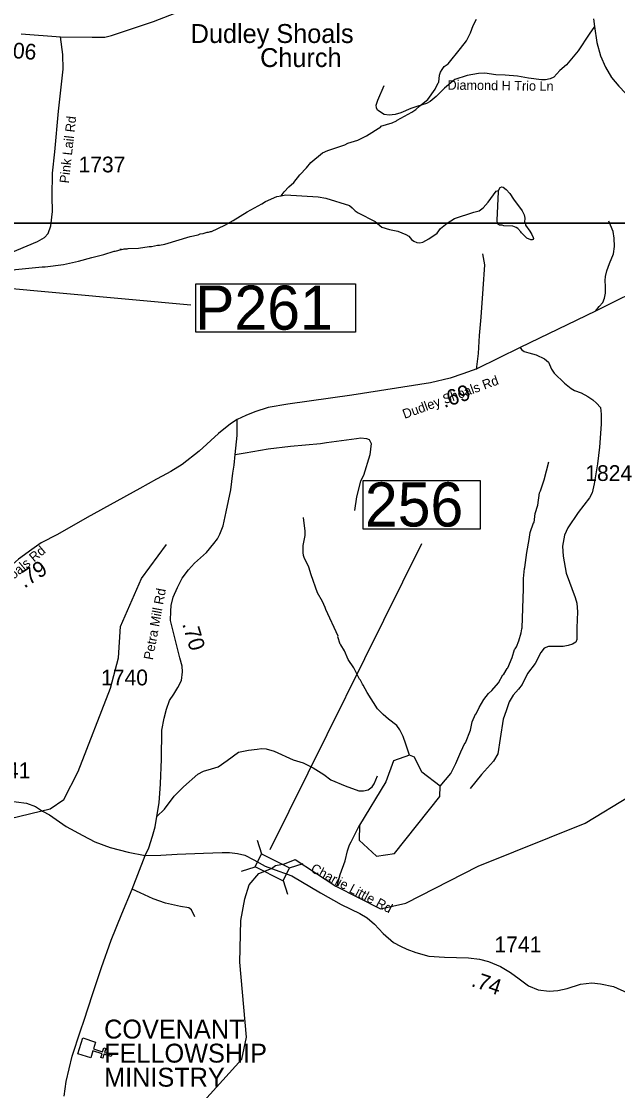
# Model space of a CAD drawing. Extents: x 1159738 to 1321356, y 736314 to 882035.
# Drawn here: x 1299773 to 1304507, y 775412 to 783898 of the extents above; entities that cross this region are included whole.
import ezdxf

# ---------------------------------------------------------------- set-up
doc = ezdxf.new("R2010")
doc.units = 0
for name, color, linetype in [('Exist Cultural Church CELL', 7, 'Continuous'), ('Exist Cultural Church Label', 7, 'Continuous'), ('Exist Hydrographic Creek Single Shore', 7, 'Continuous'), ('Exist Hydrographic Misc Water Feature', 7, 'Continuous'), ('Exist Hydrographic Pond Over 1500 Sq Ft', 7, 'Continuous'), ('Exist Road Non-System Type 51', 7, 'Continuous'), ('Exist Road Non-System Type 51 Label', 7, 'Continuous'), ('Exist Road Secondary Mileage Hundredths English Label', 7, 'Continuous'), ('Exist Road Secondary Structure Pipe Number Label', 7, 'Continuous'), ('Exist Road Secondary Structure Standard Bridge CELL', 7, 'Continuous'), ('Exist Road Secondary Structure Standard Bridge Number Label', 7, 'Continuous'), ('Exist Road Secondary Type 41 Attributed', 7, 'Continuous'), ('Exist Road Secondary Type 51 Attributed', 7, 'Continuous'), ('Exist Road Secondary Type 51 Label', 7, 'Continuous'), ('Exist Road Secondary Type 51 Number Label', 7, 'Continuous'), ('Map Preparation Inset Cut Line', 7, 'Continuous')]:
    doc.layers.add(name, color=color, linetype=linetype)

msp = doc.modelspace()

# ---------------------------------------------------------------- linework, layer by layer
at = {"layer": 'Exist Cultural Church CELL'}
msp.add_lwpolyline([(1300362.8, 775797.9), (1300345.8, 775743.5), (1300418.5, 775720.6), (1300428.1, 775751.1), (1300443.3, 775746.3), (1300433.7, 775715.8), (1300491, 775697.7), (1300486.2, 775682.5), (1300428.9, 775700.5), (1300419.2, 775670), (1300404, 775674.8), (1300413.6, 775705.3), (1300341, 775728.2), (1300323.6, 775673.3), (1300222, 775705.3), (1300261.3, 775829.9)], close=True, dxfattribs=at)
at = {"layer": 'Exist Hydrographic Creek Single Shore'}
for points in [[(1299341.3, 781823.3), (1299395.5, 781840.7), (1299413.7, 781846.9), (1299421.6, 781844.3), (1299461.8, 781849.2), (1299478, 781857.1), (1299486, 781857), (1299550.6, 781877.8), (1299558.6, 781877.7), (1299641.2, 781907.2), (1299727.9, 781929.3), (1299938.4, 781950.5), (1299962.4, 781950), (1300106.9, 781968.4), (1300227.7, 781993.9), (1300332.4, 782025.4), (1300428.9, 782047.3), (1300509.6, 782075.2), (1300517.7, 782075.1), (1300567.4, 782088.2), (1300556.1, 782087.2)], [(1301758.5, 777175.5), (1301790.7, 777198.7), (1301863.6, 777212.9), (1301946.5, 777245.3), (1302269.7, 777034.4), (1302625.8, 776855.2), (1302826.7, 776900.4), (1303400.8, 777194.2), (1304250.7, 777534.9), (1304606.8, 777751), (1304760.6, 777900.2)], [(1301222.7, 775327.5), (1301522.8, 775662.8), (1301559.7, 775836.1), (1301506.7, 776431.3), (1301514.7, 776762.7), (1301547.9, 776935), (1301581.9, 777045.1), (1301658, 777135.8), (1301758.5, 777175.5)]]:
    msp.add_lwpolyline(points, dxfattribs=at)
at = {"layer": 'Exist Hydrographic Misc Water Feature'}
for points in [[(1301834.7, 782514.7), (1301859.4, 782546.3), (1301896.4, 782585.7), (1301937.2, 782620.2), (1301984.7, 782679.1), (1302038, 782736.3), (1302071, 782779.2), (1302164.8, 782855.2), (1302205.3, 782872.5), (1302340.4, 782919), (1302364.7, 782930.8), (1302445.3, 782954.7), (1302514.2, 782991), (1302625.9, 783061), (1302628, 783066.7), (1302716.7, 783092.8), (1302751, 783107.7), (1302757.2, 783113.3), (1302872.7, 783176.7), (1302905.2, 783198.2), (1302935.9, 783227.9), (1303001.2, 783278.3), (1303057.2, 783360.9), (1303061.3, 783364.9), (1303082.3, 783410.5), (1303088.5, 783416.1), (1303093.8, 783471.8), (1303100.4, 783496.3), (1303112.9, 783517.3), (1303129.3, 783539.2), (1303161.9, 783562.3), (1303260.7, 783682.6), (1303306.2, 783744.9), (1303339.6, 783806.6), (1303361.2, 783866.1), (1303386.2, 783915.6)], [(1303560.7, 782556.4), (1303575.3, 782579.9), (1303587.3, 782586.2), (1303597.3, 782581.9), (1303621, 782565), (1303652.2, 782532.4), (1303679.1, 782485.9), (1303749, 782394.2), (1303764.3, 782361.9), (1303769.7, 782337.2), (1303769, 782305.2), (1303776.6, 782289.4), (1303776.4, 782281.2), (1303811.4, 782232.9), (1303824.7, 782208), (1303836.3, 782184), (1303838, 782175.8), (1303835.8, 782167.6), (1303827.8, 782164.5), (1303817.7, 782164.7), (1303786, 782176.8), (1303743, 782220.4), (1303739.2, 782227.8), (1303715.8, 782254.6), (1303702, 782263), (1303676.1, 782273.4), (1303604.2, 782275.6), (1303590.2, 782280.1), (1303568.3, 782280.5), (1303554.5, 782292.3), (1303551.3, 782321.1), (1303560.5, 782544.9), (1303560.7, 782556.4)], [(1300567.4, 782088.2), (1300582, 782089.4), (1300590.2, 782093.3), (1300614.1, 782092.8), (1300622.3, 782096.8), (1300702.4, 782098.4), (1300788.7, 782110.7), (1300806.7, 782110.3), (1300855, 782121.7), (1300870.9, 782121.3), (1300911.2, 782130.4), (1301112.8, 782189.5), (1301177.1, 782203.8), (1301193.3, 782211.7), (1301217.4, 782215.3), (1301249.6, 782224.5), (1301257.7, 782224.3), (1301275.8, 782231.4), (1301283.8, 782231.2), (1301389, 782280.8), (1301453.9, 782317.2), (1301565.6, 782387.2), (1301681.2, 782450.6), (1301711.6, 782469.6), (1301802.5, 782507.2), (1301834.7, 782514.7)], [(1301834.7, 782514.7), (1301871, 782522.2), (1302130.8, 782505.5), (1302190.4, 782494.5), (1302377.1, 782435.7), (1302400.8, 782419.6), (1302424.3, 782394.6), (1302448, 782378.5), (1302582.4, 782309.3), (1302635.4, 782265.6), (1302697, 782246.3), (1302762.7, 782232.7), (1302826.2, 782207.6), (1302849.8, 782193.2), (1302871.2, 782166.5), (1302888.9, 782153.8), (1302912.7, 782143.5), (1302936.7, 782140.6), (1302960.8, 782146.6), (1303009.4, 782171.1), (1303074.5, 782217.4), (1303101.5, 782255.4), (1303154.4, 782297.8), (1303211.4, 782332.8), (1303364.6, 782383), (1303408.9, 782393.7), (1303439.4, 782417.7), (1303480.4, 782462), (1303542.5, 782549.4), (1303560.7, 782556.4)], [(1303098.7, 777827.2), (1303182.2, 777928.4), (1303222.5, 778007.2), (1303261.2, 778102.1), (1303293.1, 778169.2), (1303299.3, 778173), (1303338.1, 778271.9), (1303352.1, 778339.5), (1303377.8, 778398.7), (1303383.9, 778402.5), (1303407.4, 778453.8), (1303445.2, 778516.7), (1303482.6, 778563.6), (1303507.3, 778586.9), (1303561.1, 778649.4), (1303596.9, 778711.2), (1303603, 778716.1), (1303631.1, 778762.7), (1303636.5, 778767.2), (1303670.9, 778850.1), (1303688.7, 778913.6), (1303694.8, 778917.5), (1303705.3, 778933.1), (1303722.7, 778980.7), (1303740.5, 779044.1), (1303745.4, 779076), (1303749.6, 779083.9), (1303760.3, 779393.3), (1303759.4, 779476.3), (1303767.3, 779555.5), (1303771.5, 779563.3), (1303786.9, 779682.9), (1303805.9, 779786.4), (1303811.5, 779842.2), (1303839.7, 779917.4), (1303845.8, 779921.2), (1303851.9, 779993.1), (1303872.4, 780059), (1303886.6, 780156.1), (1303895, 780171.8), (1303923.5, 780259), (1303961.7, 780401.9)], [(1302854.7, 778075.1), (1302824.9, 778163), (1302804.6, 778221.7), (1302778.1, 778276.5), (1302755, 778309.1), (1302688.4, 778359.1), (1302645.1, 778396.4), (1302601.3, 778443), (1302518.5, 778572.2), (1302488.2, 778629.1), (1302480.4, 778637.4), (1302465.3, 778669.8), (1302457.5, 778678), (1302412.1, 778767.4), (1302368, 778832.7), (1302339.9, 778901.6), (1302310.3, 778951.4), (1302305.5, 778954.6), (1302285, 779014.4), (1302287.3, 779019.2), (1302189.4, 779230.1), (1302185.8, 779246.2), (1302163.3, 779294.9), (1302125.2, 779364), (1302073.2, 779505.6), (1302055, 779566.1), (1302017.3, 779643.3), (1302013.7, 779659.4), (1302010.4, 779683.5), (1302010, 779739.5), (1302026.3, 779819.1), (1302027.2, 779851.1), (1302012.3, 779959.5)], [(1298384.7, 775903.1), (1298414.7, 776112.7), (1298578.6, 776365.4), (1298731.7, 776496.9), (1298887.7, 776733.4), (1299058.7, 776913.8), (1299130.4, 777303.6), (1299439.7, 777513.4), (1300001.7, 777649.9), (1300111.7, 777723.1), (1300224.7, 777944.1), (1300481.7, 778605.3), (1300545.7, 778846.9), (1300560.7, 779096.1), (1300727.7, 779476.8), (1300925.7, 779745.3)], [(1302269.7, 777034.4), (1302280.3, 777040.9), (1302282.5, 777046.8), (1302304.9, 777126.2), (1302344, 777237.1), (1302362.3, 777316.5), (1302379.7, 777364), (1302390.4, 777387.7), (1302457.7, 777518.4)]]:
    msp.add_lwpolyline(points, dxfattribs=at)
at = {"layer": 'Exist Hydrographic Pond Over 1500 Sq Ft'}
msp.add_lwpolyline([(1302593.8, 777272.8), (1302736.7, 777292.9), (1303096.8, 777745.2), (1303098.7, 777827.2), (1302951.7, 777938.5), (1302895.7, 778057.8), (1302854.7, 778075.1), (1302728.7, 778028.4), (1302665.7, 777862.2), (1302457.7, 777518.4), (1302454.7, 777400.3), (1302593.8, 777272.8)], dxfattribs=at)
at = {"layer": 'Exist Road Non-System Type 51'}
for points in [[(1304323.5, 783856.4), (1304281.8, 783797.4), (1304195, 783665.3), (1304101.3, 783552.4), (1304047.5, 783507.2), (1304000.9, 783455.5), (1303971.4, 783441.6), (1303935, 783432.9), (1303902, 783432.9), (1303799.5, 783448.6), (1303711, 783462.4), (1303615.5, 783471.1), (1303540.9, 783474.6), (1303454, 783486.8), (1303402, 783485), (1303313.4, 783467.7), (1303214.5, 783436.4), (1303131.9, 783368.8), (1303066, 783302.7), (1303019.1, 783262.8), (1302989.6, 783247.1), (1302921.9, 783224.6), (1302866.3, 783205.4), (1302784.7, 783172.4), (1302741.3, 783158.5), (1302694.4, 783153.3), (1302652.7, 783158.5), (1302600.7, 783193.3), (1302593.7, 783212.4), (1302590.2, 783233.2), (1302602.4, 783273.2), (1302654.5, 783387.9)], [(1304332.1, 781599.5), (1304359.8, 781636), (1304389.4, 781667.3), (1304403.3, 781702), (1304410.2, 781742), (1304410.2, 781794.1), (1304408.5, 781841), (1304410.2, 781872.3), (1304420.6, 781917.5), (1304443.2, 781976.5), (1304474.4, 782053), (1304481.4, 782110.3), (1304479.6, 782176.3), (1304471, 782231.1), (1304438, 782312.7)], [(1303386.8, 781135.8), (1303401.4, 781262.5), (1303411.2, 781403.8), (1303423.3, 781550.1), (1303440.4, 781774.3), (1303452.6, 781966.8), (1303438, 782052.1)], [(1303733.3, 781308.7), (1303743.7, 781293), (1303764.5, 781279.1), (1303802.7, 781268.7), (1303860, 781251.3), (1303926, 781220), (1303957.3, 781194), (1303983.3, 781136.7), (1304002.4, 781107.1), (1304084, 781025.5), (1304137.8, 780983.8), (1304165.6, 780968.1), (1304217.7, 780949), (1304269.8, 780921.2), (1304311.4, 780893.4), (1304339.2, 780869.1), (1304370.5, 780834.3), (1304377.4, 780780.5), (1304375.7, 780702.3), (1304363.5, 780518.9), (1304346.2, 780386.9), (1304321.9, 780227), (1304304.5, 780155.8), (1304283.7, 780117.6), (1304193.4, 780000.2), (1304111.8, 779878.6), (1304084.1, 779819.5), (1304070.2, 779732.7), (1304075.4, 779654.5), (1304099.7, 779519.8), (1304170.9, 779325.2), (1304183, 779281.8), (1304188.2, 779212.3), (1304183, 779085.5), (1304183, 778992.6), (1304176, 778971.7), (1304150, 778956.1), (1304115.3, 778945.7), (1304073.6, 778937), (1303959, 778937), (1303922.6, 778924.8), (1303898.2, 778890.1), (1303853.1, 778803.2), (1303790.6, 778723.3), (1303749.5, 778635.3), (1303720, 778598.8), (1303678.3, 778550.2), (1303647, 778498), (1303622.7, 778426.8), (1303598.4, 778359), (1303575.8, 778207.9), (1303556.9, 778085.3), (1303522.1, 778028), (1303426.7, 777920.3), (1303336.4, 777810.8)], [(1301471.3, 780459.8), (1301549.4, 780473.7), (1301733.4, 780506.7), (1301910.5, 780525.8), (1302148.4, 780546.7), (1302195.3, 780557.1), (1302394.9, 780583.2), (1302433.1, 780588.4), (1302469.6, 780591.8), (1302513, 780586.6), (1302535.6, 780579.7), (1302549.4, 780546.7), (1302539, 780458.1), (1302490.4, 780294.7), (1302464.4, 780247.8), (1302433.1, 780124.5), (1302417.5, 780015.9)], [(1300849.6, 777587.3), (1300910, 777645.1), (1300987, 777747.9), (1301061.5, 777823.8), (1301173.3, 777924), (1301219.5, 777947.2), (1301283.7, 777965.2), (1301336.4, 777983.1), (1301407, 778033.3), (1301496.7, 778098.4), (1301576.3, 778113.8), (1301645.6, 778122.8), (1301680.3, 778126.7), (1301716.3, 778124.1), (1301780.5, 778106.1), (1301932.1, 778036.7), (1302011.7, 778013.6), (1302088.7, 777975), (1302174.8, 777921), (1302229.5, 777878.8), (1302343.8, 777830), (1302451.7, 777791.4), (1302488.9, 777791.4), (1302526.2, 777800.4), (1302559.5, 777822.2), (1302573.7, 777848), (1302600.6, 777909.6)], [(1301150.5, 776790.3), (1301124.4, 776845.9), (1301101.7, 776862.9), (1301036, 776874.2), (1300918.2, 776899.2), (1300820.7, 776933.2), (1300715.3, 776980.8), (1300653, 777011.4)]]:
    msp.add_lwpolyline(points, dxfattribs=at)
at = {"layer": 'Exist Road Secondary Structure Pipe Number Label'}
msp.add_line((1299546.5, 781792.2), (1301117.6, 781649.4), dxfattribs=at)
msp.add_lwpolyline([(1301159.7, 781815.4), (1302425.8, 781815.4), (1302425.8, 781431.5), (1301159.7, 781431.5)], close=True, dxfattribs=at)
at = {"layer": 'Exist Road Secondary Structure Standard Bridge CELL'}
for p, q in [((1301645.5, 777399.3), (1301681, 777291.8)), ((1301902.1, 777179.8), (1302009.6, 777215.2)), ((1301521.3, 777153), (1301628.8, 777188.4)), ((1301851.1, 777078.7), (1301886.6, 776971.2))]:
    msp.add_line(p, q, dxfattribs=at)
msp.add_lwpolyline([(1301681, 777291.8), (1301902.3, 777180.2), (1301850.2, 777076.8), (1301628.8, 777188.4)], close=True, dxfattribs=at)
at = {"layer": 'Exist Road Secondary Structure Standard Bridge Number Label'}
msp.add_line((1301748.6, 777326.8), (1302952.6, 779755.2), dxfattribs=at)
msp.add_lwpolyline([(1302488.1, 780253.3), (1303417, 780253.3), (1303417, 779869.2), (1302488.1, 779869.2)], close=True, dxfattribs=at)
at = {"layer": 'Exist Road Secondary Type 41 Attributed'}
msp.add_lwpolyline([(1299341.3, 781823.3), (1299371.8, 781890.5), (1299396.2, 781924), (1299492.3, 781988.2), (1299588.4, 782021.7), (1299736.8, 782081.2), (1299901.2, 782150.6), (1299956.5, 782183.7), (1299986.2, 782215.4), (1300006, 782274.9), (1300019.9, 782389.9), (1300017.9, 782508.3), (1300019.9, 782692.6), (1300037.7, 782863.1), (1300069, 783186), (1300104.6, 783519), (1300101.8, 783634.9), (1300082.7, 783776)], dxfattribs=at)
at = {"layer": 'Exist Road Secondary Type 51 Attributed'}
for points in [[(1300082.7, 783776), (1300334.4, 783771.7), (1300435.3, 783771.7), (1300487.9, 783786.4), (1300822.1, 783897.9), (1301080.7, 783996.8), (1301294.9, 784068.2), (1301706.7, 784218.7), (1302172.3, 784403.9), (1302271.2, 784439.7), (1302365.8, 784464.9), (1302655.6, 784473.3), (1302926.2, 784490.1), (1303561.1, 784561.6), (1303792.6, 784586.4), (1303931.5, 784595.1), (1304014.8, 784589.9), (1304065.2, 784576), (1304115.4, 784550.8)], [(1304316.4, 783918.4), (1304323.5, 783856.4), (1304342.6, 783729.5), (1304372, 783625.8), (1304411.9, 783533.8), (1304458.8, 783452.1), (1304516.1, 783382.6), (1304623.7, 783271.7), (1304734.8, 783165.7), (1305056, 782860), (1305300.1, 782637.1), (1305439, 782515.5), (1305520.6, 782437.3), (1305576.2, 782362.6), (1305616.1, 782291.3), (1305635.2, 782228.8), (1305645.5, 782142.3), (1305640.3, 781994.6), (1305640.3, 781888.6)], [(1299772.6, 783798.4), (1300082.7, 783776)], [(1304914.5, 781874), (1304779.5, 781820.5), (1304332.1, 781599.5), (1303733.3, 781308.7), (1303388.9, 781140.1), (1303277.8, 781100.1), (1303178.9, 781065.4), (1303020.9, 781030.6), (1302395.8, 780931.6), (1301889.8, 780858.9), (1301731.8, 780832.9), (1301625.9, 780799.9), (1301554.8, 780770.3), (1301487, 780737.3)], [(1301487, 780737.3), (1301432.3, 780703.1), (1301338.4, 780626.5), (1301185.2, 780485.9), (1301050.6, 780380.9), (1300960.3, 780326.9), (1300890.3, 780289.7), (1300847, 780264.2), (1300713.7, 780189.8), (1300296.9, 779960.1), (1300060.7, 779824.6), (1299931.3, 779760.2), (1299856.3, 779706.8), (1299749.3, 779631.1), (1299606.9, 779502.6), (1299528.2, 779423.8), (1299299.4, 779217.3), (1299054.7, 778978.9), (1298611.5, 778559.8), (1298312.1, 778267.9), (1298233.6, 778198.7)], [(1300757.4, 777277.6), (1300785.7, 777340.1), (1300815, 777432.1), (1300835.9, 777505.4), (1300849.6, 777587.3), (1300868.3, 777697.4), (1300878.8, 777846), (1300885, 778043.3), (1300889.2, 778271.9), (1300906, 778369.1), (1300925.8, 778440.3), (1300949.9, 778507.2), (1300984.8, 778559.5), (1301015.9, 778610.7), (1301044.8, 778666.3), (1301053.4, 778735.6), (1301050.2, 778779.6), (1301032.4, 778847.6), (1301004.2, 778952.2), (1300958.2, 779142.1), (1300959.3, 779217.4), (1300962.4, 779262.4), (1300978.3, 779327.6), (1301011.6, 779405.5), (1301049.4, 779478.9), (1301100.4, 779544.3), (1301147.1, 779598.9), (1301242.4, 779684), (1301300.1, 779753.2), (1301330.6, 779792), (1301349.6, 779828.9), (1301376.2, 779893.4), (1301398.1, 780006.9), (1301435.4, 780180.3), (1301453.2, 780311.5), (1301462.3, 780374.9), (1301471.3, 780459.8), (1301486.7, 780612.4), (1301487, 780737.3)], [(1298233.6, 778198.7), (1298275.6, 778174.7), (1298496.5, 778035.1), (1298735.4, 777890.4), (1298877.6, 777809.8), (1298964.2, 777781.5), (1299063.3, 777755.1), (1299167.8, 777732), (1299274.1, 777714.8), (1299409.2, 777706.3), (1299572, 777715.7), (1299652.6, 777713.1), (1299733.1, 777705.4), (1299814.5, 777693.4), (1299885.3, 777666.2), (1299942, 777630.6), (1299995.3, 777599.9), (1300128, 777509.2), (1300262.3, 777438), (1300356.1, 777387.8), (1300477.4, 777340.9), (1300621.4, 777305.2), (1300757.4, 777277.6)], [(1300757.4, 777277.6), (1300880.9, 777280.9), (1301011.4, 777289.5), (1301218.2, 777296.5), (1301366.8, 777302.5), (1301426.6, 777302.5), (1301489.7, 777294.4), (1301546.3, 777281.5), (1301619.1, 777242.6), (1301708, 777192.9), (1301758.5, 777175.5)], [(1300111.9, 775367.5), (1300129.9, 775485.2), (1300176.6, 775686.4), (1300242.9, 775885.5), (1300271.6, 775970.4), (1300339.1, 776175.2), (1300408.9, 776389.4), (1300485.6, 776605.8), (1300571.5, 776814.1), (1300653, 777011.4), (1300757.4, 777277.6)], [(1301758.5, 777175.5), (1301921.6, 777116.4), (1302147.6, 776982.6), (1302311, 776890.3), (1302461.4, 776819.1), (1302519.7, 776783.5), (1302577.4, 776733.8), (1302645.3, 776659.4), (1302728.9, 776588.6), (1302784.5, 776557.4), (1302832.8, 776535.2), (1302903.9, 776509.2), (1303009.1, 776480.1), (1303131.4, 776472.1), (1303322.3, 776467.3), (1303409.7, 776455.9), (1303480.8, 776436.5), (1303576.2, 776398), (1303657.2, 776350.7), (1303724.7, 776299.1), (1303799.1, 776244.1), (1303875.2, 776211.7), (1303962.5, 776200.4), (1304033.7, 776206.9), (1304106.1, 776221.4), (1304212.9, 776257), (1304301.9, 776268.4), (1304371.8, 776260.1), (1304474, 776237.9), (1304585, 776187.4)]]:
    msp.add_lwpolyline(points, dxfattribs=at)
at = {"layer": 'Map Preparation Inset Cut Line'}
for points in [[(1289258, 782300.2), (1309748.5, 782300.2), (1309748.5, 816385.3), (1289258, 816385.3)], [(1274049.2, 782296.9), (1310076.7, 782296.9), (1310076.7, 766757), (1274049.2, 766757)]]:
    msp.add_lwpolyline(points, close=True, dxfattribs=at)

# ---------------------------------------------------------------- texts
at = {"layer": 'Exist Cultural Church Label'}
for s, p in [('Dudley Shoals', (1301117.4, 783726.7)), ('Church', (1301668.8, 783535.6)), ('COVENANT ', (1300430.2, 775825.6)), ('FELLOWSHIP ', (1300430.2, 775634.6)), ('MINISTRY', (1300430.2, 775443.6))]:
    msp.add_text(s, height=150, dxfattribs=at).set_placement(p)
at = {"layer": 'Exist Road Non-System Type 51 Label'}
msp.add_text('Diamond H Trio Ln', height=75, rotation=359.31904, dxfattribs=at).set_placement((1303156.4, 783356.5))
at = {"layer": 'Exist Road Secondary Mileage Hundredths English Label'}
for s, rotation, p in [('.06', 355.33808, (1299655.7, 783610.8)), ('.69', 18.78906, (1303130.3, 780828.5)), ('.79', 33.44273, (1299797.1, 779395.6)), ('.70', 286.76045, (1301049.2, 779115.6)), ('.74', 341.10157, (1303338, 776243.2))]:
    msp.add_text(s, height=125, rotation=rotation, dxfattribs=at).set_placement(p)
at = {"layer": 'Exist Road Secondary Structure Pipe Number Label'}
msp.add_text('P261', height=350, dxfattribs=at).set_placement((1301152.6, 781451.3))
at = {"layer": 'Exist Road Secondary Structure Standard Bridge Number Label'}
msp.add_text('256', height=350, dxfattribs=at).set_placement((1302500.6, 779889))
at = {"layer": 'Exist Road Secondary Type 51 Label'}
for s, rotation, p in [('Pink Lail Rd', 83.68011, (1300150, 782610.2)), ('Dudley Shoals Rd', 20.16256, (1302815.7, 780742.8)), ('Dudley Shoals Rd', 40.19399, (1299358.9, 779167.8)), ('Petra Mill Rd', 79.4788, (1300816.9, 778826.5)), ('Charlie Little Rd', 332.02918, (1302064.1, 777152.8))]:
    msp.add_text(s, height=75, rotation=rotation, dxfattribs=at).set_placement(p)
at = {"layer": 'Exist Road Secondary Type 51 Number Label'}
for s, p in [('1737', (1300227.3, 782699.9)), ('1824', (1304250.6, 780250.7)), ('1740', (1300406.4, 778628.4)), ('1741', (1299473.5, 777891.6)), ('1741', (1303529.3, 776510.6))]:
    msp.add_text(s, height=125, dxfattribs=at).set_placement(p)

doc.saveas('drawing.dxf')
